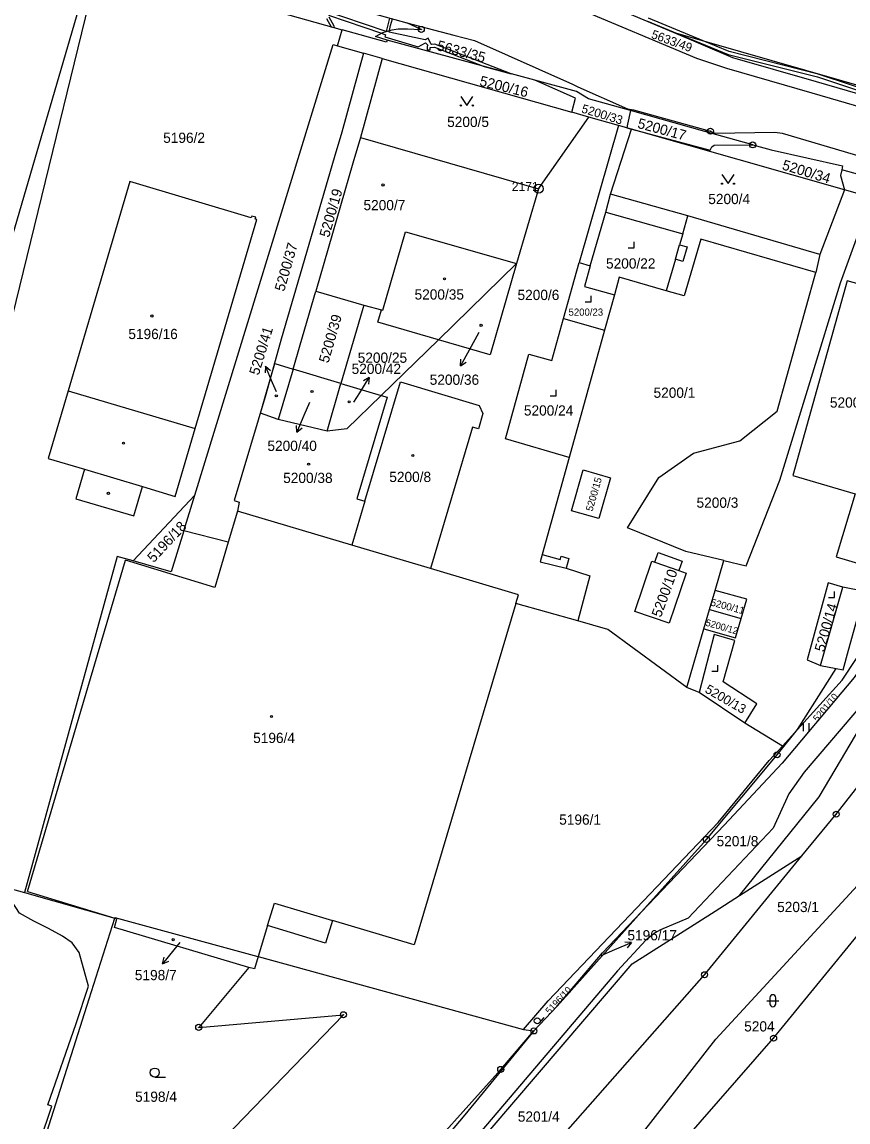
# Model space of a CAD drawing. Extents: x -644096 to -634268, y -1141430 to -1133463.
# Drawn here: x -637891.2 to -637753.9, y -1139369.4 to -1139186.6 of the extents above; entities that cross this region are included whole.
import ezdxf

# ---------------------------------------------------------------- set-up
doc = ezdxf.new("R2010")
doc.units = 0
for name, color, linetype in [('_CIVIL_CONSTRUCTION', 7, 'Continuous'), ('B_Hranice _3D', 7, 'Continuous'), ('M_Svah_Nasyp', 7, 'Continuous'), ('M_Svah_Zarez', 7, 'Continuous'), ('svrsek_osa_sjezdy', 7, 'Continuous'), ('svrsek_osa_terminal_VRT', 7, 'Continuous'), ('svrsek_osa_VRT', 7, 'Continuous'), ('svrsek_popisy_VRT', 7, 'Continuous'), ('terminal_VRT', 7, 'Continuous')]:
    doc.layers.add(name, color=color, linetype=linetype)

msp = doc.modelspace()

# ---------------------------------------------------------------- linework, layer by layer
at = {"layer": '_CIVIL_CONSTRUCTION'}
for centre, radius in [((-637824.86, -1139187.83), 0.5), ((-637824.86, -1139187.83), 0.0303), ((-637776.8, -1139204.74), 0.5), ((-637776.8, -1139204.74), 0.0303), ((-637769.76, -1139207.02), 0.5), ((-637769.76, -1139207.02), 0.0303), ((-637805.36, -1139214.3), 0.75), ((-637805.36, -1139214.3), 0.03), ((-637765.71, -1139308.4), 0.5), ((-637765.71, -1139308.4), 0.0303), ((-637755.88, -1139318.27), 0.5), ((-637755.88, -1139318.27), 0.0303), ((-637777.46, -1139322.46), 0.5), ((-637777.46, -1139322.46), 0.0303), ((-637777.77, -1139344.95), 0.5), ((-637777.77, -1139344.95), 0.0303), ((-637837.8, -1139351.61), 0.5), ((-637861.86, -1139353.7), 0.5), ((-637837.8, -1139351.61), 0.0303), ((-637861.86, -1139353.7), 0.0303), ((-637806.15, -1139354.3), 0.5), ((-637806.15, -1139354.3), 0.0303), ((-637766.29, -1139355.5), 0.5), ((-637766.29, -1139355.5), 0.0303), ((-637811.66, -1139360.69), 0.5), ((-637811.66, -1139360.69), 0.0303)]:
    msp.add_circle(centre, radius, dxfattribs=at)
at = {"layer": 'B_Hranice _3D'}
for points in [[(-637830.12, -1139185.95), (-637830.44, -1139187.04), (-637830.71, -1139188.18), (-637841.48, -1139184.52)], [(-637840.64, -1139185.99), (-637839.85, -1139187.37), (-637839.27, -1139187.53), (-637839.34, -1139187.27), (-637840.18, -1139185.79)], [(-637840.27, -1139185.46), (-637831.49, -1139188.47), (-637830.82, -1139188.7), (-637830.9, -1139189.04), (-637825.37, -1139190.7), (-637824.15, -1139190.08), (-637824.03, -1139190.16), (-637823.76, -1139190.45), (-637823.88, -1139190.65), (-637823.87, -1139191.22), (-637823.37, -1139191.2), (-637823.38, -1139190.82), (-637822.67, -1139190.77), (-637814.42, -1139193.99), (-637809.93, -1139195.21), (-637822.59, -1139190.27), (-637823.15, -1139190.31), (-637823.26, -1139190.24), (-637823.72, -1139189.3), (-637824.22, -1139189.56), (-637830.22, -1139188.31), (-637830.15, -1139188.02), (-637829.96, -1139187.16), (-637829.65, -1139186.08)], [(-637787.26, -1139186.44), (-637782.3, -1139188.48), (-637773.85, -1139191.97), (-637759.01, -1139195.72), (-637739.37, -1139202.26)], [(-637736.73, -1139202.6), (-637758.87, -1139195.24), (-637773.69, -1139191.49), (-637777.99, -1139189.72), (-637787.08, -1139185.98)]]:
    msp.add_lwpolyline(points, dxfattribs=at)
at = {"layer": 'M_Svah_Nasyp'}
for p, q in [((-637794.19, -1139218.2), (-637793.41, -1139215.19)), ((-637781.39, -1139221.83), (-637780.52, -1139218.82)), ((-637782.61, -1139226.03), (-637781.91, -1139223.63)), ((-637758.58, -1139225.23), (-637759.29, -1139228.23)), ((-637883.56, -1139247.91), (-637862.45, -1139254.14)), ((-637880.84, -1139260.94), (-637871.22, -1139263.82)), ((-637856.97, -1139273.06), (-637859.2, -1139280.57)), ((-637890.32, -1139331.14), (-637874.01, -1139276.06)), ((-637859.2, -1139280.57), (-637874.01, -1139276.06)), ((-637804.76, -1139275.1), (-637805.08, -1139276.34)), ((-637805.08, -1139276.34), (-637800.79, -1139277.39)), ((-637786.04, -1139276.37), (-637782.03, -1139277.76)), ((-637758.47, -1139293.53), (-637754.77, -1139280.55)), ((-637890.32, -1139331.14), (-637875.82, -1139335.54)), ((-637850.4, -1139336.78), (-637849.27, -1139333.06)), ((-637849.27, -1139333.06), (-637839.64, -1139335.93))]:
    msp.add_line(p, q, dxfattribs=at)
at = {"layer": 'M_Svah_Zarez'}
for centre in [(-637831.22, -1139213.68), (-637821, -1139229.29), (-637869.64, -1139235.47), (-637814.92, -1139237.01), (-637848.96, -1139248.72), (-637843.02, -1139248.01), (-637836.84, -1139249.73), (-637874.38, -1139256.61), (-637843.59, -1139260.1), (-637826.27, -1139258.64), (-637876.88, -1139264.94), (-637849.75, -1139302.03), (-637866.1, -1139339.12)]:
    msp.add_circle(centre, 0.175, dxfattribs=at)
at = {"layer": 'svrsek_osa_sjezdy'}
for p, q in [((-637789.47, -1139224.13), (-637789.47, -1139223.13)), ((-637790.47, -1139224.13), (-637789.47, -1139224.13)), ((-637796.61, -1139233.11), (-637796.61, -1139232.11)), ((-637797.61, -1139233.11), (-637796.61, -1139233.11)), ((-637803.44, -1139248.71), (-637802.44, -1139248.71)), ((-637802.44, -1139248.71), (-637802.44, -1139247.71)), ((-637756.14, -1139282.26), (-637756.14, -1139281.26)), ((-637757.14, -1139282.26), (-637756.14, -1139282.26)), ((-637776.58, -1139294.49), (-637775.58, -1139294.49)), ((-637775.58, -1139294.49), (-637775.58, -1139293.49)), ((-637761.3, -1139304.48), (-637761.3, -1139303.13)), ((-637760.4, -1139304.48), (-637760.4, -1139303.13)), ((-637767.42, -1139349.28), (-637765.42, -1139349.28)), ((-637766.92, -1139348.78), (-637766.92, -1139349.78)), ((-637765.92, -1139349.78), (-637765.92, -1139348.78)), ((-637805.21, -1139352.95), (-637804.44, -1139352.06)), ((-637869.16, -1139361.96), (-637867.41, -1139361.96))]:
    msp.add_line(p, q, dxfattribs=at)
for points in [[(-637818.28, -1139198.96), (-637817.28, -1139200.46), (-637816.28, -1139198.96)], [(-637774.87, -1139211.96), (-637773.87, -1139213.46), (-637772.87, -1139211.96)]]:
    msp.add_lwpolyline(points, dxfattribs=at)
for centre, radius in [((-637818.28, -1139200.46), 0.1), ((-637816.28, -1139200.46), 0.1), ((-637774.87, -1139213.46), 0.1), ((-637772.87, -1139213.46), 0.1), ((-637805.59, -1139352.62), 0.502), ((-637869.16, -1139361.21), 0.75)]:
    msp.add_circle(centre, radius, dxfattribs=at)
for centre, start, end in [((-637766.42, -1139348.78), 0, 180), ((-637766.42, -1139349.78), 180, 359.9879)]:
    msp.add_arc(centre, 0.5, start, end, dxfattribs=at)
at = {"layer": 'svrsek_osa_terminal_VRT'}
msp.add_arc((-642050.26, -1145189.6), 8802.25, 41.413152, 75.317049, dxfattribs=at)
at = {"layer": 'svrsek_popisy_VRT'}
for p, q in [((-637815.3, -1139238.23), (-637816.89, -1139241.13)), ((-637816.89, -1139241.13), (-637818.34, -1139243.76)), ((-637818.34, -1139243.76), (-637818.3, -1139242.64)), ((-637818.34, -1139243.76), (-637817.42, -1139243.12)), ((-637850.77, -1139243.81), (-637850.84, -1139244.93)), ((-637849.6, -1139246.57), (-637850.77, -1139243.81)), ((-637850.77, -1139243.81), (-637849.92, -1139244.53)), ((-637848.95, -1139248.08), (-637849.6, -1139246.57)), ((-637835.1, -1139248.21), (-637833.51, -1139245.67)), ((-637833.51, -1139245.67), (-637834.46, -1139246.25)), ((-637833.51, -1139245.67), (-637833.62, -1139246.78)), ((-637836.09, -1139249.78), (-637835.1, -1139248.21)), ((-637843.44, -1139249.85), (-637844.36, -1139251.99)), ((-637844.36, -1139251.99), (-637845.53, -1139254.75)), ((-637845.53, -1139254.75), (-637845.6, -1139253.64)), ((-637845.53, -1139254.75), (-637844.68, -1139254.03)), ((-637865.01, -1139339.6), (-637865.98, -1139340.82)), ((-637792.67, -1139340.78), (-637789.91, -1139339.61)), ((-637789.91, -1139339.61), (-637791.03, -1139339.54)), ((-637789.91, -1139339.61), (-637790.63, -1139340.46)), ((-637865.98, -1139340.82), (-637867.87, -1139343.15)), ((-637867.87, -1139343.15), (-637867.63, -1139342.06)), ((-637794.96, -1139341.75), (-637792.67, -1139340.78)), ((-637867.87, -1139343.15), (-637866.85, -1139342.69))]:
    msp.add_line(p, q, dxfattribs=at)
at = {"layer": 'terminal_VRT'}
for p, q in [((-637867.69, -1139179.54), (-637838.03, -1139187.88)), ((-637838.79, -1139190.56), (-637838.03, -1139187.88)), ((-637830.62, -1139189.96), (-637838.03, -1139187.88)), ((-637782.98, -1139188.29), (-637745.62, -1139199)), ((-637862.53, -1139265.22), (-637839.53, -1139190.35)), ((-637839.53, -1139190.35), (-637838.79, -1139190.56)), ((-637830.52, -1139189.61), (-637830.62, -1139189.96)), ((-637806.01, -1139196.28), (-637830.52, -1139189.61)), ((-637838.79, -1139190.56), (-637834.48, -1139191.78)), ((-637831.35, -1139192.67), (-637834.48, -1139191.78)), ((-637831.35, -1139192.67), (-637834.98, -1139205.8)), ((-637831.35, -1139192.67), (-637799.85, -1139201.6)), ((-637777.71, -1139204.79), (-637790.06, -1139201.33)), ((-637805.36, -1139214.3), (-637797.01, -1139202.41)), ((-637797.01, -1139202.41), (-637799.85, -1139201.6)), ((-637792.07, -1139203.81), (-637797.01, -1139202.41)), ((-637792.07, -1139203.81), (-637798.61, -1139226.55)), ((-637790.7, -1139204.2), (-637792.07, -1139203.81)), ((-637789.89, -1139204.43), (-637790.7, -1139204.2)), ((-637754.5, -1139214.47), (-637789.89, -1139204.43)), ((-637776.8, -1139204.74), (-637777.71, -1139204.79)), ((-637769.76, -1139207.02), (-637777.71, -1139204.79)), ((-637834.98, -1139205.8), (-637805.36, -1139214.3)), ((-637805.36, -1139214.3), (-637809.04, -1139226.76)), ((-637750.03, -1139215.74), (-637754.5, -1139214.47)), ((-637822.02, -1139239.41), (-637809.04, -1139226.76)), ((-637801.22, -1139235.89), (-637798.61, -1139226.55)), ((-637798.61, -1139226.55), (-637796.77, -1139227.11)), ((-637842.41, -1139231.32), (-637834.43, -1139233.65)), ((-637792.76, -1139231.95), (-637794.39, -1139237.83)), ((-637834.43, -1139233.65), (-637838.21, -1139246.68)), ((-637834.43, -1139233.65), (-637831.49, -1139234.46)), ((-637801.22, -1139235.89), (-637794.39, -1139237.83)), ((-637794.39, -1139237.83), (-637800.26, -1139258.96)), ((-637822.02, -1139239.41), (-637831.54, -1139248.68)), ((-637846.18, -1139244.28), (-637848.65, -1139252.65)), ((-637838.21, -1139246.68), (-637846.18, -1139244.28)), ((-637840.52, -1139254.63), (-637838.21, -1139246.68)), ((-637838.21, -1139246.68), (-637831.54, -1139248.68)), ((-637840.52, -1139254.63), (-637848.65, -1139252.65)), ((-637862.53, -1139265.22), (-637872.76, -1139276.18)), ((-637864.36, -1139271.17), (-637862.53, -1139265.22)), ((-637834.23, -1139266.24), (-637836.4, -1139273.55)), ((-637836.4, -1139273.55), (-637855.43, -1139267.89)), ((-637823.32, -1139277.44), (-637836.4, -1139273.55)), ((-637776, -1139281.11), (-637774.55, -1139276.1)), ((-637776.95, -1139284.24), (-637776, -1139281.11)), ((-637798.84, -1139286.11), (-637809.14, -1139283.27)), ((-637777.88, -1139287.48), (-637776.95, -1139284.24)), ((-637776.95, -1139284.24), (-637771.69, -1139285.75)), ((-637780.73, -1139297.21), (-637777.88, -1139287.48)), ((-637762.3, -1139304.18), (-637755.87, -1139294.06)), ((-637778.65, -1139298.04), (-637780.73, -1139297.21)), ((-637771.07, -1139303.14), (-637778.65, -1139298.04)), ((-637764.8, -1139306.98), (-637771.07, -1139303.14)), ((-637762.3, -1139304.18), (-637764.8, -1139306.98)), ((-637771.95, -1139331.8), (-637761.57, -1139325.2)), ((-637890.85, -1139331.27), (-637875.82, -1139335.54)), ((-637802.25, -1139350.17), (-637788.23, -1139334.5)), ((-637851.98, -1139341.95), (-637807.85, -1139354.04)), ((-637806.15, -1139354.3), (-637802.25, -1139350.17)), ((-637807.85, -1139354.04), (-637806.15, -1139354.3))]:
    msp.add_line(p, q, dxfattribs=at)
for points in [[(-637827.4, -1139170.6), (-637828.37, -1139174.27), (-637810.65, -1139178.36), (-637808.55, -1139177.95), (-637804.72, -1139178.99), (-637803.13, -1139180.51), (-637799.51, -1139181.49), (-637796.56, -1139182.52), (-637782.98, -1139188.29)], [(-637713.2, -1139213.66), (-637715.69, -1139212.62), (-637738.38, -1139204.67), (-637759.88, -1139198.41), (-637774.07, -1139194.32), (-637779.07, -1139192.67), (-637799.4, -1139184.14), (-637800.37, -1139183.98), (-637812.95, -1139180.42), (-637813.88, -1139180.03), (-637819.81, -1139180.26), (-637822.11, -1139180.26), (-637823.11, -1139180.15), (-637826.05, -1139179.58), (-637827.02, -1139179.33), (-637841.01, -1139175.31)], [(-637920.29, -1139323.98), (-637900.77, -1139267.76), (-637878.83, -1139178.35)], [(-637880.04, -1139178.17), (-637897.58, -1139238.13), (-637917.31, -1139300.41), (-637919.8, -1139320.11)], [(-637857.16, -1139178.32), (-637844.04, -1139182), (-637827.25, -1139186.76)], [(-637830.52, -1139189.61), (-637832.49, -1139189.03), (-637831.24, -1139188.33), (-637829.71, -1139187.89), (-637828.68, -1139187.75), (-637827.14, -1139187.71), (-637824.86, -1139187.83), (-637827.25, -1139186.76)], [(-637827.25, -1139186.76), (-637819.46, -1139188.76), (-637816, -1139189.68), (-637799.7, -1139196.9), (-637798.83, -1139197.37), (-637790.57, -1139201.02), (-637789.58, -1139201.19), (-637777, -1139204.66), (-637776.8, -1139204.74)], [(-637782.98, -1139188.29), (-637773.1, -1139192.48), (-637759.23, -1139196.48), (-637736.12, -1139203.2), (-637720.64, -1139208.73), (-637712.46, -1139211.68), (-637713.2, -1139213.66)], [(-637834.48, -1139191.78), (-637838.09, -1139204.9), (-637839.33, -1139209.17), (-637848.16, -1139239.34), (-637850.71, -1139248.49)], [(-637799.85, -1139201.6), (-637799.23, -1139199.24), (-637806.01, -1139196.28)], [(-637790.06, -1139201.33), (-637797.06, -1139199.37), (-637799.08, -1139198.16), (-637806.01, -1139196.28)], [(-637790.06, -1139201.33), (-637790.56, -1139203.57), (-637790.7, -1139204.2)], [(-637754.5, -1139214.47), (-637758.58, -1139225.23), (-637780.52, -1139218.82), (-637793.41, -1139215.19), (-637789.89, -1139204.43)], [(-637790.7, -1139204.2), (-637776.81, -1139207.89), (-637776.55, -1139207.32), (-637776.17, -1139207.07), (-637769.76, -1139207.02)], [(-637776.8, -1139204.74), (-637776.05, -1139205.05), (-637766.1, -1139204.93), (-637764.84, -1139205.05), (-637743.68, -1139211.32), (-637719.88, -1139219.35), (-637714.5, -1139221.54), (-637698.44, -1139228.93)], [(-637834.98, -1139205.8), (-637836.26, -1139210.06), (-637842.41, -1139231.32)], [(-637769.76, -1139207.02), (-637766.7, -1139207.87), (-637754.81, -1139210.5), (-637754.96, -1139211.15)], [(-637754.96, -1139211.15), (-637755.18, -1139212.13), (-637754.5, -1139214.47)], [(-637714.03, -1139224.5), (-637719.14, -1139222.32), (-637724.68, -1139220.31), (-637736.82, -1139216.22), (-637754.96, -1139211.15)], [(-637880.84, -1139260.94), (-637882.27, -1139265.84), (-637872.67, -1139268.69), (-637871.22, -1139263.82), (-637865.79, -1139265.44), (-637862.45, -1139254.14), (-637852.18, -1139219.42), (-637852.47, -1139219.34), (-637852.38, -1139219.05), (-637853.05, -1139218.85), (-637853.14, -1139219.14), (-637873.29, -1139213.08), (-637883.56, -1139247.91), (-637886.87, -1139259.14), (-637880.84, -1139260.94)], [(-637774.55, -1139276.1), (-637770.85, -1139276.98), (-637765.24, -1139262.77), (-637755.18, -1139229.95), (-637750.03, -1139215.74)], [(-637796.77, -1139227.11), (-637794.19, -1139218.2), (-637781.39, -1139221.83), (-637781.91, -1139223.63), (-637780.66, -1139223.99), (-637781.36, -1139226.39), (-637782.61, -1139226.03), (-637784.13, -1139231.26)], [(-637831.49, -1139234.46), (-637831.26, -1139234.52), (-637827.48, -1139221.47), (-637809.04, -1139226.76)], [(-637774.55, -1139276.1), (-637780.86, -1139274.6), (-637790.59, -1139270.68), (-637785.38, -1139262.33), (-637779.58, -1139258.26), (-637771.89, -1139256.23), (-637765.7, -1139251.26), (-637759.29, -1139228.23), (-637778.4, -1139222.7), (-637781.14, -1139232.13), (-637784.13, -1139231.26)], [(-637809.04, -1139226.76), (-637813.4, -1139241.91), (-637822.02, -1139239.41)], [(-637796.77, -1139227.11), (-637797.7, -1139230.54), (-637792.76, -1139231.95)], [(-637784.13, -1139231.26), (-637791.95, -1139229.03), (-637792.76, -1139231.95)], [(-637745.93, -1139231.91), (-637754.08, -1139229.63), (-637763.09, -1139261.98), (-637752.73, -1139265.01), (-637755.89, -1139275.52), (-637749.74, -1139277.3), (-637743.36, -1139255.14), (-637742.64, -1139255.34), (-637742.56, -1139255.05), (-637747.66, -1139253.62), (-637744.84, -1139243.51), (-637743.37, -1139243.92), (-637742.54, -1139240.93), (-637744, -1139240.52), (-637741.91, -1139233.03), (-637744.86, -1139232.21), (-637744.38, -1139230.49), (-637745.45, -1139230.19), (-637745.93, -1139231.91)], [(-637846.18, -1139244.28), (-637845, -1139240.27), (-637842.41, -1139231.32)], [(-637822.02, -1139239.41), (-637832.06, -1139236.49), (-637831.49, -1139234.46)], [(-637800.26, -1139258.96), (-637810.88, -1139255.9), (-637806.99, -1139241.83), (-637803.18, -1139242.88), (-637801.22, -1139235.89)], [(-637850.71, -1139248.49), (-637849.19, -1139243.38), (-637846.18, -1139244.28)], [(-637834.23, -1139266.24), (-637828.33, -1139246.42), (-637815.25, -1139250.34), (-637814.61, -1139251.66), (-637815.35, -1139254.21), (-637816.32, -1139253.92), (-637823.32, -1139277.44)], [(-637850.71, -1139248.49), (-637855.95, -1139266.15), (-637855.11, -1139266.4), (-637855.43, -1139267.89)], [(-637848.65, -1139252.65), (-637851.57, -1139251.59), (-637850.71, -1139248.49)], [(-637831.54, -1139248.68), (-637837.21, -1139254.2), (-637840.52, -1139254.63)], [(-637831.54, -1139248.68), (-637830.53, -1139248.98), (-637835.58, -1139265.85), (-637834.23, -1139266.24)], [(-637723.18, -1139256.15), (-637724.86, -1139258.94), (-637729.04, -1139265.75), (-637743.99, -1139289.25), (-637750.84, -1139299.14), (-637761.22, -1139311.31), (-637763.78, -1139314.9), (-637766.36, -1139320.58), (-637780.5, -1139335.55), (-637785.1, -1139337.47), (-637786, -1139337.97), (-637787.52, -1139339.2), (-637792.26, -1139344.3), (-637815.74, -1139371.98), (-637824.14, -1139382.03), (-637828.26, -1139387.72), (-637831.49, -1139392.83), (-637834.53, -1139399.16), (-637835.83, -1139402.94), (-637836.69, -1139406.86), (-637836.94, -1139408.88), (-637837.05, -1139411.55)], [(-637800.26, -1139258.96), (-637804.76, -1139275.1), (-637801.78, -1139275.94), (-637801.63, -1139275.41), (-637800.33, -1139275.77), (-637800.79, -1139277.39), (-637796.83, -1139278.66), (-637798.84, -1139286.11)], [(-637795.37, -1139269.13), (-637799.87, -1139267.85), (-637797.97, -1139261.05), (-637793.4, -1139262.38), (-637795.37, -1139269.13)], [(-637771.95, -1139331.8), (-637758.71, -1139315.39), (-637750.01, -1139300.7), (-637742.54, -1139289.01), (-637717.92, -1139264.97)], [(-637855.43, -1139267.89), (-637856.97, -1139273.06), (-637864.36, -1139271.17)], [(-637735.91, -1139269.58), (-637738.05, -1139273.07), (-637745.03, -1139283.87), (-637752.89, -1139295.57), (-637764.89, -1139309.77), (-637774.49, -1139320.08), (-637788.23, -1139334.5)], [(-637864.36, -1139271.17), (-637866.45, -1139277.96), (-637872.76, -1139276.18)], [(-637762.3, -1139304.18), (-637754.89, -1139295.99), (-637740.71, -1139274.56)], [(-637761.57, -1139325.2), (-637755.88, -1139318.27), (-637721.29, -1139274.18)], [(-637872.76, -1139276.18), (-637875.43, -1139275.45), (-637890.85, -1139331.27)], [(-637785.5, -1139274.79), (-637781.48, -1139276.19), (-637782.03, -1139277.76), (-637780.8, -1139278.19), (-637783.63, -1139286.52), (-637789.37, -1139284.6), (-637786.56, -1139276.19), (-637786.04, -1139276.37), (-637785.5, -1139274.79)], [(-637809.14, -1139283.27), (-637808.7, -1139281.79), (-637823.32, -1139277.44)], [(-637753.82, -1139291), (-637751.12, -1139281.27), (-637754.77, -1139280.55), (-637757.21, -1139279.83), (-637760.73, -1139292.63), (-637758.47, -1139293.53), (-637755.87, -1139294.06)], [(-637771.69, -1139285.75), (-637770.76, -1139282.52), (-637776, -1139281.11)], [(-637809.14, -1139283.27), (-637826.02, -1139339.99), (-637839.64, -1139335.93), (-637840.77, -1139339.72), (-637850.4, -1139336.78), (-637851.98, -1139341.95)], [(-637820.69, -1139414.41), (-637819.31, -1139412.93), (-637806.01, -1139396.17), (-637792.4, -1139376.82), (-637775.87, -1139355.68), (-637748.39, -1139325.85), (-637720.54, -1139285.39), (-637719.9, -1139283.28)], [(-637780.73, -1139297.21), (-637793.86, -1139287.56), (-637798.84, -1139286.11)], [(-637777.88, -1139287.48), (-637772.62, -1139288.98), (-637771.69, -1139285.75)], [(-637771.07, -1139303.14), (-637769.1, -1139299.92), (-637774.68, -1139296.27), (-637772.73, -1139289.41), (-637776.17, -1139288.43), (-637778.65, -1139298.04)], [(-637755.87, -1139294.06), (-637754.7, -1139294.29), (-637753.82, -1139291)], [(-637788.23, -1139334.5), (-637777.46, -1139322.46), (-637765.71, -1139308.4), (-637762.3, -1139304.18)], [(-637807.85, -1139354.04), (-637803.77, -1139349.29), (-637775.49, -1139319.63), (-637767.02, -1139309.34), (-637764.8, -1139306.98)], [(-637817.74, -1139414.4), (-637766.29, -1139355.5), (-637744.21, -1139328.47), (-637732.35, -1139308.08)], [(-637831.43, -1139405.81), (-637777.77, -1139344.95), (-637761.57, -1139325.2)], [(-637888.25, -1139372.71), (-637886.26, -1139366.8), (-637886.93, -1139366.6), (-637882.23, -1139353.05), (-637880.16, -1139346.83), (-637881.74, -1139341.28), (-637882.91, -1139339.68), (-637884.52, -1139338.54), (-637886.81, -1139337.26), (-637889.28, -1139336.04), (-637891.63, -1139334.71), (-637892.98, -1139332.66), (-637893.41, -1139330.57), (-637890.85, -1139331.27)], [(-637836.54, -1139411.06), (-637835.18, -1139403.49), (-637830.89, -1139393.62), (-637821.26, -1139379.93), (-637789.79, -1139343.14), (-637776.01, -1139334.38), (-637771.95, -1139331.8)], [(-637802.25, -1139350.17), (-637794.71, -1139341.3), (-637788.23, -1139334.5)], [(-637899.7, -1139410.56), (-637880.1, -1139348.98), (-637875.82, -1139335.54)], [(-637853.52, -1139343.73), (-637875.86, -1139337.08), (-637875.48, -1139335.65), (-637875.82, -1139335.54)], [(-637875.82, -1139335.54), (-637875.78, -1139335.42), (-637852.03, -1139341.94), (-637851.98, -1139341.95)], [(-637851.98, -1139341.95), (-637852.6, -1139344), (-637853.52, -1139343.73)], [(-637853.52, -1139343.73), (-637861.86, -1139353.7), (-637837.8, -1139351.61), (-637870.87, -1139385.81), (-637891.97, -1139404.94), (-637899.7, -1139410.56)], [(-637806.15, -1139354.3), (-637817.91, -1139368.6), (-637825.76, -1139377.89), (-637836.77, -1139391.7), (-637837.36, -1139392.74), (-637840.68, -1139399.28), (-637841.46, -1139400.82), (-637842.47, -1139403.7), (-637843.65, -1139417.94)], [(-637843.42, -1139396.15), (-637811.66, -1139360.69), (-637806.15, -1139354.3)]]:
    msp.add_lwpolyline(points, dxfattribs=at)

# ---------------------------------------------------------------- texts
at = {"layer": '_CIVIL_CONSTRUCTION'}
msp.add_text('2171', height=1.5, dxfattribs=at).set_placement((-637809.81, -1139214.68))
at = {"layer": 'svrsek_osa_VRT'}
for s, height, rotation, p in [('5633/49', 1.452, 340, (-637786.75, -1139189.22)), ('5633/35', 1.7, 345, (-637822.38, -1139191.25)), ('5200/16', 1.7, 346, (-637815.29, -1139197.15)), ('5200/33', 1.452, 343, (-637798.34, -1139201.61)), ('5200/17', 1.7, 345, (-637789.03, -1139204.18)), ('5200/34', 1.7, 343, (-637765, -1139211.07)), ('5200/19', 1.7, 74, (-637840.2, -1139222.51)), ('5200/37', 1.7, 74, (-637847.65, -1139231.49)), ('5200/39', 1.7, 74, (-637840.3, -1139243.39)), ('5200/41', 1.7, 73, (-637851.89, -1139245.42)), ('5200/15', 1.19, 74, (-637796.41, -1139268.02)), ('5196/18', 1.7, 47, (-637869.35, -1139276.57)), ('5200/10', 1.7, 70, (-637785.03, -1139285.67)), ('5200/11', 1.188, 345, (-637776.84, -1139283.57)), ('5200/14', 1.7, 74, (-637757.89, -1139291.41)), ('5200/12', 1.139, 344, (-637777.69, -1139286.91)), ('5200/13', 1.53, 330, (-637777.83, -1139297.94)), ('5201/10', 1.14, 50, (-637758.99, -1139303.01)), ('5196/10', 1.14, 47, (-637803.52, -1139351.62))]:
    msp.add_text(s, height=height, rotation=rotation, dxfattribs=at).set_placement(p)
for s, height, p in [('5200/5', 1.7, (-637820.56, -1139204.05)), ('5196/2', 1.7, (-637867.77, -1139206.69)), ('5200/7', 1.7, (-637834.47, -1139217.88)), ('5200/4', 1.7, (-637777.15, -1139216.86)), ('5200/22', 1.7, (-637794.15, -1139227.58)), ('5200/35', 1.7, (-637825.98, -1139232.73)), ('5200/6', 1.7, (-637808.86, -1139232.81)), ('5200/23', 1.19, (-637800.38, -1139235.41)), ('5196/16', 1.7, (-637873.56, -1139239.3)), ('5200/25', 1.7, (-637835.43, -1139243.24)), ('5200/42', 1.7, (-637836.44, -1139245.09)), ('5200/36', 1.7, (-637823.46, -1139246.9)), ('5200/1', 1.7, (-637786.25, -1139249.06)), ('5200/2', 1.7, (-637756.93, -1139250.69)), ('5200/24', 1.7, (-637807.8, -1139252.01)), ('5200/40', 1.7, (-637850.44, -1139257.89)), ('5200/38', 1.7, (-637847.82, -1139263.22)), ('5200/8', 1.7, (-637830.18, -1139263.06)), ('5200/3', 1.7, (-637779.1, -1139267.34)), ('5196/4', 1.7, (-637852.81, -1139306.44)), ('5196/1', 1.7, (-637801.93, -1139320.02)), ('5201/8', 1.7, (-637775.77, -1139323.6)), ('5203/1', 1.7, (-637765.7, -1139334.54)), ('5196/17', 1.7, (-637790.59, -1139339.24)), ('5198/7', 1.7, (-637872.48, -1139345.86)), ('5204', 1.7, (-637771.18, -1139354.39)), ('5198/4', 1.7, (-637872.44, -1139366.08)), ('5201/4', 1.7, (-637808.81, -1139369.38))]:
    msp.add_text(s, height=height, dxfattribs=at).set_placement(p)

doc.saveas('drawing.dxf')
